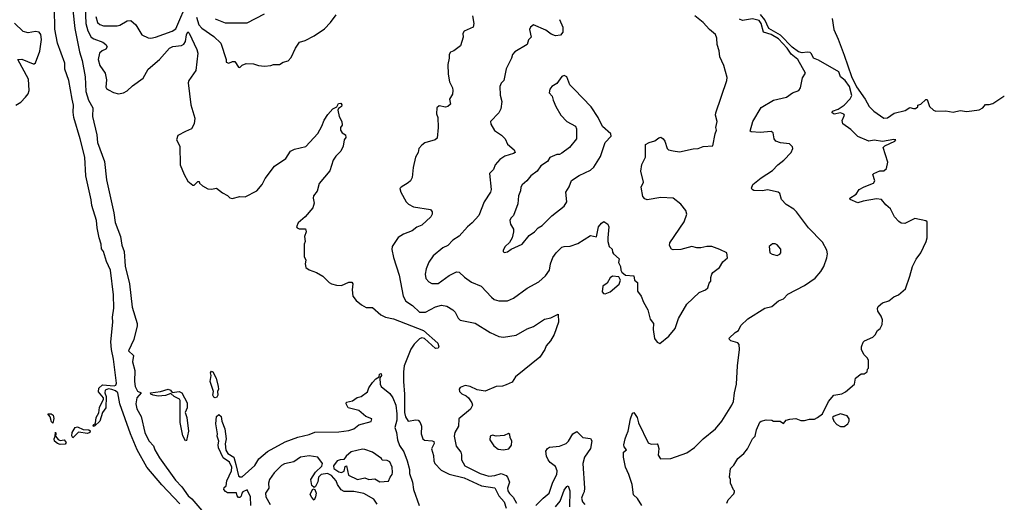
# Model space of a CAD drawing. Extents: x 1995161 to 2088924, y 769148 to 906007.
# Tile 291 of 335: x 2049957 to 2057908, y 865482 to 869375. Entities that reach past the tile are written whole.
import ezdxf

# ---------------------------------------------------------------- set-up
doc = ezdxf.new("R2010")
doc.units = 0

msp = doc.modelspace()

# ---------------------------------------------------------------- linework, layer by layer
at = {"layer": '0CON20XD'}
for points in [[(2050372.1, 869577.9), (2050401.8, 869305), (2050440.3, 869115), (2050461.8, 869045), (2050484.8, 868915), (2050491.3, 868795), (2050512, 868725), (2050548.5, 868665), (2050545.5, 868595), (2050579.7, 868445), (2050585.8, 868385), (2050640.9, 868230.9), (2050657.1, 868082.9), (2050718, 867818), (2050729.3, 867739.3), (2050771.4, 867625), (2050782.2, 867555), (2050799.5, 867505), (2050808, 867388), (2050844.3, 867245), (2050866.6, 867055), (2050906.6, 866925), (2050906.9, 866905), (2050878, 866795), (2050834.7, 866705), (2050877.1, 866667.1), (2050868.4, 866615), (2050886.7, 866545), (2050883.3, 866455), (2050889.3, 866415), (2050908.3, 866378.3), (2050937.5, 866365), (2050902.1, 866325), (2050895.6, 866275), (2050902.5, 866235), (2050936.9, 866175), (2050968.9, 866045), (2050985.3, 866005), (2051002.3, 865975), (2051037.8, 865937.8), (2051048.3, 865905), (2051085, 865841.5), (2051215, 865661.4), (2051266.2, 865606.2), (2051318.3, 865535), (2051348.4, 865508.4), (2051445, 865396.1)], [(2050570.6, 869400.6), (2050585, 869353.3), (2050605, 869335.4), (2050635, 869326.7), (2050745, 869326.7), (2050765, 869331.5), (2050825, 869365.3), (2050855, 869368.2), (2050895, 869333.1), (2050942.9, 869252.9), (2050995, 869228.9), (2051016.5, 869226.5), (2051055, 869234.6), (2051188.2, 869281.8), (2051218.3, 869301.7), (2051318.2, 869531.8)], [(2051249.6, 865469.6), (2051103.9, 865623.9), (2050983.3, 865765), (2050904.6, 865904.6), (2050851, 866035), (2050765.2, 866275), (2050748.4, 866365), (2050731.7, 866381.7), (2050701.2, 866391.2), (2050675, 866398.2), (2050646, 866385), (2050643.3, 866365), (2050655.8, 866335), (2050651.3, 866245), (2050625.8, 866205), (2050603.5, 866135), (2050565, 866097.5), (2050553.7, 866093.7), (2050550, 866105), (2050569.1, 866120.9), (2050575.3, 866165), (2050597.4, 866202.6), (2050602.8, 866247.2), (2050632.5, 866315), (2050632.5, 866325), (2050594.1, 866374.1), (2050596.7, 866403.3), (2050625, 866428.4), (2050718.8, 866421.2), (2050732.2, 866427.8), (2050737.7, 866442.3), (2050715.6, 866635.6), (2050697.9, 866715), (2050691.7, 866775), (2050708.7, 866935), (2050706.8, 866975), (2050718, 867048), (2050713.7, 867156.3), (2050690.6, 867355), (2050657.7, 867425), (2050635, 867504.4), (2050617.7, 867527.7), (2050614.7, 867565.3), (2050598, 867615), (2050581.9, 867695), (2050577.5, 867755), (2050539, 867875), (2050535, 867922), (2050490.4, 868115), (2050483.3, 868265), (2050446.2, 868415), (2050393.1, 868585), (2050388.2, 868628.2), (2050392.2, 868685), (2050380.5, 868735), (2050353.6, 868885), (2050321.3, 868975), (2050321.6, 869025), (2050261.7, 869185), (2050242.1, 869297.9), (2050238.2, 869465)], [(2050486.3, 869475), (2050490.2, 869345), (2050506.6, 869286.6), (2050534, 869235), (2050555, 869220), (2050627.5, 869195), (2050652, 869175), (2050663.8, 869155), (2050651.7, 869138.3), (2050624, 869125), (2050602.5, 869105), (2050591.8, 869055), (2050605, 869006), (2050647.8, 868945), (2050658.7, 868891.3), (2050651.9, 868831.9), (2050658.8, 868818.8), (2050675, 868809.2), (2050715, 868788.1), (2050755, 868777.5), (2050795, 868785.8), (2050825, 868801.4), (2050868.3, 868841.7), (2050955, 868904.2), (2050995.5, 868975), (2051087, 869053), (2051167.9, 869145), (2051195, 869159.7), (2051263.1, 869166.9), (2051283.2, 869176.8), (2051295, 869198), (2051305, 869253.3), (2051315, 869276.2), (2051325, 869265.8), (2051388.2, 869135), (2051394.6, 869105), (2051378.5, 868965), (2051324.2, 868885), (2051317.5, 868865), (2051339.1, 868689.1), (2051370.7, 868580.7), (2051365.7, 868535), (2051343.3, 868495), (2051295, 868474.2), (2051235, 868441.2), (2051222, 868405), (2051250, 868355), (2051253.1, 868205), (2051285.8, 868125), (2051315, 868073.3), (2051355, 868040), (2051365, 868040), (2051395, 868070), (2051405, 868070), (2051410, 868055), (2051432.5, 868035), (2051475, 868010), (2051505, 868006.7), (2051547, 868017), (2051595, 867977.5), (2051635, 867956.7), (2051655, 867936.7), (2051673.9, 867933.9), (2051735, 867947.5), (2051777.5, 867945), (2051871.2, 867995), (2051915.8, 868045), (2051938.6, 868095), (2052015, 868193.3), (2052105, 868254), (2052144.2, 868315.8), (2052175, 868330), (2052267.4, 868352.6), (2052365, 868457.1), (2052395.9, 868515.9)], [(2051535, 869381.8), (2051615, 869350.6), (2051795, 869351.1), (2051935, 869421.4)], [(2049925.3, 868684.7), (2049965, 868709.5), (2050005, 868749.1), (2050025, 868776.9), (2050034.7, 868805), (2050027.5, 868895), (2049943.3, 869055), (2049975, 869057.5), (2050065, 869018.6), (2050075, 869018.6), (2050085, 869027.5), (2050118.4, 869121.6), (2050132.3, 869215), (2050129, 869255), (2050113.9, 869273.9), (2050085, 869280.5), (2050025, 869270.3), (2049985, 869279.3), (2049915.9, 869345.9)], [(2051384.8, 869395), (2051404.2, 869335), (2051426.6, 869306.6), (2051525, 869239.5), (2051581.1, 869185), (2051623.3, 869055), (2051625, 869032.5), (2051645, 869023.3), (2051675, 869036.7), (2051695, 869036.7), (2051725, 868992.5), (2051735, 868990), (2051753, 869007), (2051785, 869021.2), (2051845, 869020), (2051885, 869006.7), (2051935, 869001.2), (2051983.8, 869006.2), (2052006.4, 869013.6), (2052056, 869014), (2052085, 869032.5), (2052125, 869042.5), (2052150.5, 869069.5), (2052184, 869145), (2052217.3, 869192.7), (2052263, 869207), (2052335, 869244.2), (2052418.3, 869301.7), (2052466.8, 869353.2), (2052512.5, 869415)], [(2053614.4, 869405.6), (2053624.3, 869345), (2053618, 869315), (2053546.1, 869283.9), (2053536.2, 869265), (2053538, 869235), (2053516.6, 869163.4), (2053463.3, 869125), (2053435, 869112), (2053425.7, 869095), (2053425.6, 869064.4), (2053414.2, 869014.2), (2053418, 868935), (2053428.6, 868875), (2053452.9, 868825), (2053455.9, 868804.1), (2053453.3, 868775), (2053428, 868735), (2053435, 868692.5), (2053415, 868674), (2053395, 868670.8), (2053345, 868680), (2053326.2, 868665), (2053323.9, 868616.1), (2053333.8, 868585), (2053337.5, 868505), (2053329.5, 868420.5), (2053312.5, 868405), (2053229.1, 868380.9), (2053205, 868364), (2053180.8, 868335), (2053173.8, 868305), (2053154.2, 868265.8), (2053133.9, 868183.9), (2053127, 868103), (2053114.1, 868075.9), (2053095, 868058.8), (2053037.5, 868025), (2053027, 868013), (2053033.8, 867985), (2053078.8, 867905), (2053095.9, 867885.9), (2053136.1, 867866.1), (2053273.6, 867843.6), (2053287.5, 867825), (2053288.8, 867805), (2053276.7, 867785), (2053205, 867717.5), (2053165, 867701.9), (2053125, 867670.6), (2053055.5, 867644.5), (2053013.2, 867616.8), (2052963.8, 867545), (2052961.7, 867521.7), (2052975.4, 867455.4), (2053021.1, 867315), (2053053.5, 867145), (2053075.7, 867105), (2053128.2, 867068.2), (2053185, 867014.5), (2053235, 867016.9), (2053315, 867057.9), (2053363, 867073), (2053405, 867063.1), (2053453.5, 867033.5), (2053474.4, 867015), (2053496.8, 866966.8), (2053515, 866950.8), (2053635, 866926.7), (2053755, 866851.9), (2053825, 866820), (2053865, 866814.5), (2053965, 866830), (2054055, 866882), (2054105, 866900.8), (2054195, 866960), (2054245, 866970), (2054305, 867000), (2054308.6, 866935), (2054272, 866835), (2054244.2, 866785), (2054208.8, 866745), (2054198.8, 866715), (2054157.3, 866652.7), (2053960.8, 866495), (2053935, 866450), (2053885, 866430), (2053855, 866419.6), (2053804.4, 866415.6), (2053715, 866378.6), (2053650.3, 866390.3), (2053595, 866415.7), (2053555, 866424.2), (2053512.9, 866407.1), (2053506.2, 866395), (2053508.8, 866375), (2053527, 866357), (2053561.4, 866341.4), (2053581.2, 866325), (2053608.8, 866285), (2053614, 866265), (2053597.6, 866232.4), (2053502.5, 866155), (2053500.3, 866095), (2053471.5, 866045), (2053465.7, 866015), (2053481.4, 865935), (2053519.4, 865885), (2053525.5, 865865), (2053523.6, 865825), (2053551.2, 865775), (2053675, 865715.3), (2053745, 865692.7), (2053793.1, 865696.9), (2053845, 865714), (2053885, 865696.9), (2053896.9, 865685), (2053911, 865645), (2053897.3, 865595), (2053900, 865575), (2053912.9, 865552.9), (2053942.8, 865522.8), (2053969.2, 865475)], [(2054315, 869376.7), (2054342.5, 869315), (2054344, 869275), (2054325, 869250.8), (2054285, 869245.6), (2054247.6, 869257.6), (2054205, 869290), (2054105, 869332.5), (2054082.5, 869315), (2054074, 869295), (2054086.1, 869233.9), (2054066.4, 869213.6), (2054054.1, 869175.9), (2053955, 869116.7), (2053936.7, 869095), (2053928.8, 869065), (2053885, 868980), (2053865.4, 868884.6), (2053845, 868863.3), (2053833.2, 868836.8), (2053835.6, 868765), (2053849.4, 868715), (2053841.5, 868655), (2053825, 868624.2), (2053760, 868555), (2053761.3, 868531.3), (2053790.7, 868480.7), (2053847, 868443), (2053877.1, 868415), (2053895, 868371.9), (2053951.2, 868325), (2053956.7, 868305), (2053945.5, 868294.5), (2053875.5, 868274.5), (2053833.9, 868246.1), (2053797.5, 868205), (2053783.1, 868166.9), (2053750.8, 868135), (2053764, 868005), (2053760, 867985), (2053707.1, 867905), (2053664.5, 867795.5), (2053610.8, 867735), (2053572, 867705), (2053505, 867628.8), (2053455, 867596), (2053415, 867554), (2053375, 867534.2), (2053295, 867470), (2053262, 867418), (2053239.4, 867365), (2053231.3, 867321.3), (2053236.8, 867286.8), (2053260.7, 867260.7), (2053285, 867247.1), (2053335, 867246.9), (2053425, 867311.5), (2053485, 867341.1), (2053505, 867338.1), (2053547.6, 867297.6), (2053605, 867258.6), (2053684.7, 867224.7), (2053765.7, 867135.7), (2053789.1, 867119.1), (2053825, 867105.8), (2053895, 867106.9), (2053945, 867127.5), (2054055, 867208.9), (2054148.9, 867261.1), (2054202.1, 867307.9), (2054234.3, 867355), (2054242.9, 867405), (2054262.6, 867457.4), (2054289.2, 867495), (2054335, 867539.4), (2054355, 867546.5), (2054403, 867547), (2054465, 867568.8), (2054565, 867633.3), (2054615, 867622.5), (2054631.2, 867705), (2054655, 867733.3), (2054675, 867746.7), (2054705, 867726.7), (2054713.8, 867705), (2054705.6, 867615), (2054705.8, 867585.8), (2054716.7, 867545), (2054742.5, 867525), (2054745, 867500), (2054753.3, 867485), (2054797, 867447), (2054792.5, 867415), (2054808.8, 867385), (2054811.2, 867355), (2054819.3, 867339.3), (2054850, 867315), (2054915, 867310), (2054922.5, 867275), (2054946.7, 867255), (2054946.7, 867185), (2054976.7, 867145), (2054993.8, 867095), (2055030, 867035), (2055048.3, 866958.3), (2055073.9, 866923.9), (2055072, 866875), (2055082, 866802), (2055105, 866772.5), (2055125, 866763.8), (2055197.6, 866822.4), (2055248.8, 866885), (2055277.5, 866965), (2055345, 867080), (2055444.4, 867175.6), (2055495, 867196.7), (2055515, 867212.5), (2055525, 867250), (2055537.5, 867265), (2055536.7, 867295), (2055545, 867322.5), (2055553.3, 867335), (2055607.5, 867375), (2055635, 867422.5), (2055672.5, 867455), (2055667.5, 867495), (2055612, 867522), (2055545, 867546.2), (2055505, 867546.2), (2055456.1, 867533.9), (2055425, 867533.3), (2055385, 867546.7), (2055295, 867522.5), (2055235, 867517.5), (2055220, 867525), (2055203.6, 867553.6), (2055206.2, 867575), (2055322.2, 867745), (2055343.3, 867805), (2055337.1, 867835), (2055295, 867886), (2055235, 867936.2), (2055135, 867940.8), (2055025, 867923.1), (2055005, 867928.8), (2054988, 867948), (2054976.7, 868025), (2054993.8, 868065), (2054973, 868153), (2054982.1, 868207.9), (2055010.8, 868265), (2055011.3, 868368.7), (2055038.8, 868385), (2055085, 868397.1), (2055117.4, 868422.6), (2055135, 868426.2), (2055152.2, 868415), (2055166.4, 868395), (2055186.2, 868335), (2055195, 868326.2), (2055233, 868317), (2055285, 868310), (2055395, 868333.8), (2055435, 868335.8), (2055475, 868352), (2055553, 868357), (2055572, 868455), (2055583.3, 868485), (2055578.8, 868505), (2055589.2, 868555), (2055576, 868605), (2055578.6, 868625), (2055667.5, 868885), (2055669.5, 868909.5), (2055643.8, 869005), (2055610, 869075), (2055604, 869125), (2055588.6, 869175), (2055585.7, 869225), (2055575.5, 869255.5), (2055526, 869295), (2055475, 869353.8), (2055407.5, 869405)], [(2054982, 865455), (2054945, 865512.5), (2054913, 865543), (2054902, 865625), (2054876.6, 865706.6), (2054848, 865765), (2054832.5, 865845), (2054833, 865887), (2054857.5, 865905), (2054839.3, 865929.3), (2054836.7, 865945), (2054846.2, 865995), (2054858, 866022), (2054871.2, 866055), (2054888.8, 866155), (2054905, 866200), (2054915, 866206.7), (2054944, 866165), (2054955, 866122.5), (2055031.2, 865961.2), (2055055, 865950), (2055103.8, 865953.8), (2055111.2, 865945), (2055117.1, 865915), (2055112.3, 865862.3), (2055132.7, 865832.7), (2055215, 865834), (2055345, 865880.8), (2055405, 865924.2), (2055476, 865995), (2055575, 866074), (2055625.7, 866135), (2055708.5, 866265), (2055720.4, 866295), (2055727.9, 866365), (2055745.6, 866435.6), (2055753.2, 866583.2), (2055769.2, 866715), (2055765.8, 866755.8), (2055755, 866768.8), (2055700, 866785), (2055688, 866795), (2055686.2, 866805), (2055735, 866852), (2055761.2, 866868.8), (2055780.9, 866909.1), (2055837.7, 866962.3), (2055975, 867049.2), (2056030, 867060), (2056084, 867106), (2056125, 867123.3), (2056159.5, 867160.5), (2056295, 867231.2), (2056380.3, 867289.7), (2056427, 867343), (2056451.2, 867385), (2056476, 867455), (2056480, 867485), (2056474, 867515), (2056439.3, 867579.3), (2056327.5, 867695), (2056230.8, 867825), (2056207.2, 867847.2), (2056146.2, 867885), (2056108.8, 867925), (2056093.9, 867973.9), (2056082.7, 867982.7), (2055995, 868002.5), (2055955, 867995.7), (2055885, 867997.1), (2055871.2, 868005), (2055866.1, 868016.1), (2055878, 868045), (2055945, 868100.6), (2056035, 868158), (2056080, 868205), (2056127.8, 868242.2), (2056187.9, 868305), (2056201.4, 868335), (2056198.6, 868348.6), (2056173.2, 868373.2), (2056101.3, 868381.3), (2056064.2, 868394.2), (2056049.2, 868415), (2056042.7, 868462.7), (2056025, 868472.5), (2055935.8, 868465.8), (2055865, 868470), (2055856.7, 868475), (2055877.8, 868555), (2055943.2, 868666.8), (2056045, 868725.4), (2056149.4, 868750.6), (2056198, 868785), (2056249.2, 868805), (2056261.1, 868825), (2056277.1, 868905), (2056303.8, 868945), (2056240, 869055), (2056187.1, 869097.1), (2056154.7, 869145), (2056085, 869221.8), (2056025, 869255.2), (2055963.3, 869273.3), (2055943.6, 869343.6), (2055927.6, 869367.6), (2055875, 869382.7), (2055795, 869367.5), (2055768.9, 869378.9)], [(2055666.7, 865475), (2055679.3, 865500.7), (2055725, 865550), (2055730, 865565), (2055730, 865575), (2055721.7, 865581.7), (2055697.5, 865635), (2055697.5, 865665), (2055687.5, 865685), (2055696.4, 865753.6), (2055725, 865782.5), (2055756.7, 865835), (2055804.2, 865875.8), (2055835, 865912.5), (2055875, 865992.5), (2055896.7, 866015), (2055906.7, 866065), (2055935, 866127.5), (2055945, 866136.7), (2055983.6, 866146.4), (2056030, 866145), (2056045, 866137.5), (2056097, 866137), (2056125, 866117.5), (2056146.4, 866143.6), (2056175, 866152.5), (2056225, 866156.7), (2056265, 866142.5), (2056295, 866142.5), (2056335, 866152.5), (2056375, 866152.5), (2056400, 866165), (2056440, 866195), (2056487.5, 866295), (2056530, 866345), (2056595, 866357.5), (2056625, 866373.3), (2056698, 866435), (2056707, 866483), (2056753, 866517), (2056775, 866517.5), (2056800, 866535), (2056803, 866557), (2056810, 866565), (2056812.5, 866625), (2056802.5, 866645), (2056772.5, 866675), (2056753.6, 866713.6), (2056753.6, 866736.4), (2056767, 866773), (2056780, 866785), (2056847.5, 866815), (2056866.1, 866833.9), (2056885, 866867.5), (2056906.4, 866883.6), (2056922.5, 866915), (2056923.3, 866955), (2056913.6, 866983.6), (2056887.5, 867025), (2056883.3, 867045), (2056888.3, 867061.7), (2056925, 867090), (2056975, 867106.7), (2057015, 867138.8), (2057052.5, 867155), (2057110, 867205), (2057146.2, 867305), (2057166.4, 867383.6), (2057196.4, 867443.6), (2057233.3, 867495), (2057276.7, 867585), (2057286.2, 867615), (2057285.7, 867665.7), (2057285.8, 867745), (2057273.2, 867753.2), (2057185, 867770), (2057105, 867730), (2057075, 867733.8), (2057055, 867746.2), (2057020, 867785), (2056988.8, 867848.8), (2056950.9, 867880.9), (2056915, 867925.6), (2056875, 867928.6), (2056768, 867912), (2056725, 867898.1), (2056663.3, 867925), (2056660, 867935), (2056711.2, 867968.8), (2056735, 868006.2), (2056775, 868028), (2056852.7, 868057.3), (2056862, 868075), (2056846.2, 868125), (2056855, 868133.8), (2056903.2, 868156.8), (2056935, 868156.2), (2056956, 868175), (2056966.2, 868225), (2056930.5, 868345), (2056942.1, 868357.9), (2057022.5, 868395), (2057032.5, 868405), (2057015, 868408.1), (2056925, 868391.2), (2056856, 868404), (2056815, 868395.3), (2056725, 868433), (2056668.9, 868488.9), (2056604, 868535), (2056598.3, 868561.7), (2056616.7, 868605), (2056613, 868613), (2056585, 868623.3), (2056535, 868613.3), (2056517.5, 868625), (2056521.7, 868638.3), (2056567.5, 868652.5), (2056615, 868686.7), (2056663.1, 868736.9), (2056675.8, 868764.2), (2056658.5, 868835), (2056623.6, 868885), (2056585.4, 868915), (2056572.5, 868955), (2056408, 869048), (2056366.4, 869065), (2056350.6, 869100.6), (2056339.5, 869109.5), (2056315, 869113.2), (2056275, 869106.8), (2056245, 869115.3), (2056195, 869154.8), (2056101.3, 869251.3), (2056007.1, 869305), (2055973.1, 869375), (2055938.3, 869418.2)], [(2056516.9, 869385), (2056530, 869295), (2056567.5, 869217.5), (2056615, 869090), (2056675, 868916), (2056715, 868832.9), (2056784.4, 868734.4), (2056816.7, 868675), (2056855, 868636.7), (2056935, 868580), (2056965, 868584.6), (2057019.1, 868620.9), (2057107, 868643), (2057145, 868667.5), (2057175, 868657.5), (2057191.7, 868658.3), (2057208.3, 868671.7), (2057210, 868685), (2057235, 868692.5), (2057275, 868732.5), (2057285, 868732.5), (2057304.6, 868674.6), (2057335, 868646), (2057355, 868636.2), (2057435, 868640.8), (2057495, 868630), (2057552.3, 868642.3), (2057605, 868634.2), (2057705, 868648.8), (2057735, 868663.8), (2057755, 868691.2), (2057785, 868690), (2057815, 868698.8), (2057905, 868758), (2057907.8, 868759.2)], [(2053868.3, 867498.3), (2053895, 867502.5), (2053926.4, 867523.6), (2054015, 867563.3), (2054071.2, 867635), (2054115, 867664.2), (2054143.3, 867696.7), (2054176.2, 867715), (2054255, 867794), (2054355, 867872), (2054374.4, 867905.6), (2054367.3, 867982.7), (2054395, 868027.5), (2054412.7, 868077.3), (2054475, 868116.9), (2054565, 868160), (2054594.2, 868185), (2054647.7, 868272.3), (2054684.2, 868385), (2054732.5, 868435), (2054730, 868455), (2054663.4, 868513.4), (2054627.1, 868587.1), (2054572.1, 868672.1), (2054435.3, 868815.3), (2054399.7, 868849.7), (2054375, 868913.3), (2054355, 868926.2), (2054335, 868916.2), (2054295, 868860), (2054253.6, 868836.4), (2054236.7, 868815), (2054233.3, 868785), (2054257.7, 868757.7), (2054264, 868725), (2054286.2, 868675), (2054326.2, 868605), (2054376.2, 868555), (2054446, 868515), (2054452, 868495), (2054454, 868415), (2054396, 868345), (2054335, 868298), (2054315, 868288.8), (2054295, 868288), (2054237.3, 868262.7), (2054218.9, 868231.1), (2054164, 868195), (2054136.5, 868153.5), (2054084, 868115), (2054051.2, 868075), (2054015, 868043.3), (2054004.2, 868025), (2054001.4, 867995), (2053985.6, 867955), (2053979.6, 867890.4), (2053943.9, 867796.1), (2053923.3, 867775), (2053916.2, 867755), (2053921.2, 867725), (2053943.3, 867685), (2053943.3, 867665), (2053932.5, 867615), (2053911.7, 867578.3), (2053877.5, 867545), (2053860, 867515), (2053860, 867505), (2053868.3, 867498.3)], [(2052395.9, 868515.9), (2052415.7, 868565), (2052445, 868611.2), (2052486.7, 868655), (2052516.7, 868673.3), (2052532.3, 868697.7), (2052550.7, 868700.7), (2052559.3, 868689.3), (2052556.7, 868675), (2052530.7, 868659.3), (2052526.7, 868645), (2052537.5, 868595), (2052557.5, 868555), (2052560, 868525), (2052547.5, 868505), (2052546.7, 868485), (2052562.3, 868462.3), (2052587.5, 868445), (2052590, 868425), (2052577.5, 868405), (2052570, 868355), (2052551.2, 868315), (2052510, 868275), (2052488.3, 868241.7), (2052462, 868155), (2052375, 868052.5), (2052358, 867992), (2052330, 867955), (2052326.2, 867935), (2052334, 867895), (2052323.6, 867856.4), (2052261.2, 867785), (2052206.7, 867735), (2052192.5, 867705), (2052197.5, 867695), (2052215, 867686.7), (2052265, 867686.7), (2052271.2, 867665), (2052257.5, 867625), (2052263.3, 867585), (2052253.3, 867565), (2052254, 867464), (2052266.7, 867435), (2052261.2, 867405), (2052266.4, 867376.4), (2052295.8, 867355.8), (2052355, 867335.6), (2052403.8, 867305), (2052455, 867256), (2052475, 867244), (2052515, 867234.3), (2052555, 867230), (2052615, 867257.8), (2052637.8, 867257.8), (2052646.9, 867245), (2052640.8, 867195), (2052647.8, 867145), (2052675, 867110.8), (2052716, 867075), (2052755, 867054.4), (2052805, 867054), (2052874, 866995), (2052912, 866975), (2052975, 866960.7), (2053217.1, 866867.1), (2053334.3, 866765), (2053342.9, 866735), (2053335, 866724.4), (2053315, 866722.1), (2053225, 866804.4), (2053205, 866807.7), (2053185, 866800.8), (2053141.7, 866758.3), (2053115, 866717.8), (2053062.9, 866582.9), (2053055.3, 866535), (2053055.3, 866455), (2053065.3, 866355), (2053063.9, 866205), (2053071.2, 866171.2), (2053095, 866135.7), (2053155, 866148.2), (2053175, 866143.5), (2053190.4, 866125), (2053202.3, 866095), (2053198.5, 866035), (2053212.4, 865992.4), (2053225, 865983.8), (2053287.5, 865977.5), (2053301.2, 865971.2), (2053302.9, 865955), (2053283.1, 865913.1), (2053299.3, 865859.3), (2053301.5, 865815), (2053310.6, 865795), (2053360.4, 865740.4), (2053425, 865708), (2053545, 865679.8), (2053685, 865613.3), (2053795, 865597.2), (2053826.2, 865535), (2053868.3, 865485), (2053886.5, 865435)], [(2056075, 867473.3), (2056095, 867482.5), (2056103.3, 867495), (2056103.8, 867525), (2056075, 867557.5), (2056056.4, 867566.4), (2056035, 867566.2), (2056008.8, 867545), (2056013.8, 867495), (2056032.7, 867482.7), (2056075, 867473.3)], [(2054685, 867162.5), (2054725, 867180), (2054798.3, 867241.7), (2054807.5, 867275), (2054795, 867300), (2054745, 867306.7), (2054725, 867293.3), (2054700.9, 867249.1), (2054665, 867226.7), (2054660.7, 867180.7), (2054670, 867165), (2054685, 867162.5)], [(2051535, 866324.5), (2051525, 866329.4), (2051517.5, 866345), (2051521.4, 866375), (2051495.5, 866455), (2051503.3, 866505), (2051496.7, 866525), (2051505, 866540), (2051516.7, 866535), (2051543.3, 866483.3), (2051560, 866415), (2051561.2, 866395), (2051553.8, 866375), (2051558, 866345), (2051549.8, 866330.2), (2051535, 866324.5)], [(2051823.1, 865455), (2051820, 865525), (2051795, 865583.3), (2051760, 865565), (2051750, 865555), (2051745, 865530), (2051735, 865520), (2051725, 865520), (2051712.5, 865535), (2051708.3, 865558.3), (2051635, 865559.2), (2051617.9, 865567.9), (2051606.2, 865585), (2051608.3, 865601.7), (2051625.5, 865614.5), (2051628.5, 865655), (2051667.1, 865735), (2051670, 865765), (2051650, 865805), (2051599.6, 865839.6), (2051561.7, 865921.7), (2051559.1, 865945), (2051565.3, 865975.3), (2051552.7, 866015), (2051554.4, 866035), (2051540.6, 866115), (2051547.1, 866175), (2051565, 866189.2), (2051584, 866175), (2051590, 866135), (2051613.1, 866075), (2051623.6, 865995), (2051616, 865954), (2051622.4, 865902.4), (2051637.3, 865875), (2051685.2, 865845.2), (2051703.7, 865786.3), (2051724.5, 865694.5), (2051735, 865686.2), (2051753.9, 865686.1), (2051855, 865779.6), (2051888.6, 865831.4), (2051958.3, 865891.7), (2052100.8, 865969.2), (2052204.1, 866005.9), (2052295, 866028.5), (2052341.3, 866048.7), (2052535, 866049.2), (2052615, 866060.7), (2052656.2, 866075), (2052695, 866106.7), (2052795, 866132.5), (2052800, 866155), (2052753, 866173), (2052695, 866222.5), (2052610, 866245), (2052593, 866277), (2052595, 866290), (2052645, 866300), (2052682.5, 866327.5), (2052715.6, 866334.4), (2052765.9, 866374.1), (2052777.5, 866405), (2052805, 866448.8), (2052832.1, 866477.9), (2052860, 866495), (2052863.8, 866515), (2052875, 866520), (2052878, 866505), (2052866.2, 866485), (2052868.6, 866435), (2052875.5, 866415.5), (2052945, 866358.9), (2052970.8, 866325), (2052993.7, 866265), (2053002.6, 866195), (2053001.3, 866145), (2052985.4, 866085), (2053000, 866045), (2053007.9, 865985), (2053025, 865940.5), (2053058, 865888), (2053086.3, 865816.3), (2053104.1, 865745), (2053103.5, 865715), (2053129.5, 865645), (2053138, 865585), (2053182.7, 865455)], [(2051295, 865977.5), (2051275, 866018), (2051254.1, 866125), (2051252.1, 866302.1), (2051246.9, 866315), (2051205, 866334.6), (2051178.3, 866358.3), (2051135, 866343.1), (2051075, 866337.3), (2051036.2, 866345), (2051016.2, 866355), (2051012.5, 866365), (2051095.4, 866374.6), (2051155, 866393.1), (2051175, 866385.5), (2051188.8, 866368.8), (2051245, 866375.8), (2051265.8, 866365.8), (2051308.2, 866285), (2051310, 866245), (2051293.4, 866205), (2051307.4, 866165), (2051319.1, 866055), (2051305, 865980), (2051295, 865977.5)], [(2050225, 866121.2), (2050215, 866130), (2050202.1, 866172.1), (2050183.3, 866196.7), (2050212.5, 866195), (2050226.9, 866185), (2050232.7, 866157.3), (2050225, 866121.2)], [(2056615, 866092), (2056645, 866113.8), (2056656, 866135), (2056654, 866155), (2056638.3, 866178.3), (2056585, 866196.7), (2056533, 866177), (2056520, 866165), (2056532.5, 866135), (2056555, 866110), (2056585, 866093.8), (2056615, 866092)], [(2050385, 866002.9), (2050378.6, 866018.6), (2050380, 866045), (2050405, 866085.5), (2050425, 866090), (2050468.7, 866068.7), (2050515.4, 866065.4), (2050527.2, 866057.2), (2050523.1, 866045), (2050505, 866037.1), (2050432.6, 866047.4), (2050385, 866002.9)], [(2050285, 865947.8), (2050262, 865955), (2050239.2, 865975), (2050234.3, 865994.3), (2050244.2, 866015), (2050245, 866046.2), (2050250, 866035), (2050247.5, 866015), (2050268, 865988), (2050285, 865980.6), (2050315, 865984.5), (2050333.5, 865965), (2050325, 865951.8), (2050285, 865947.8)], [(2053865, 865904), (2053906.1, 865913.9), (2053927.3, 865942.7), (2053931.2, 865975), (2053917.5, 866005), (2053915, 866030), (2053905, 866037.5), (2053868.3, 866021.7), (2053805, 866016.2), (2053775, 866023.3), (2053756.7, 866015), (2053753.8, 865985), (2053785, 865937.5), (2053820.5, 865910.5), (2053865, 865904)], [(2054125.2, 865454.8), (2054183.7, 865516.3), (2054232.9, 865555), (2054263.1, 865645), (2054293.3, 865705), (2054297.6, 865735), (2054285, 865771.1), (2054241.8, 865801.8), (2054224.3, 865825), (2054210.8, 865855), (2054206, 865895), (2054218.8, 865915), (2054235, 865925.6), (2054315, 865933.8), (2054368.6, 865955), (2054389.5, 865975), (2054425, 866032.9), (2054455, 866054), (2054505, 866005.7), (2054567.1, 865997.1), (2054577, 865977), (2054565, 865916.7), (2054519.2, 865845), (2054504.6, 865795.4), (2054517.8, 865595), (2054514.6, 865565.4), (2054505, 865543.3), (2054493.1, 865515), (2054500.8, 865485), (2054520, 865465)], [(2052845, 865466.7), (2052818, 865508), (2052735, 865552.9), (2052655, 865568), (2052577.9, 865567.9), (2052553.4, 865583.4), (2052523.8, 865625), (2052513.3, 865655), (2052475, 865696.7), (2052443, 865713), (2052392.7, 865707.3), (2052371.2, 865685), (2052363.9, 865646.1), (2052345, 865610), (2052335, 865600), (2052316.4, 865616.4), (2052307.5, 865665), (2052346.1, 865723.9), (2052395.8, 865774.2), (2052402.5, 865795), (2052364.2, 865845), (2052295, 865855.7), (2052225, 865846), (2052172, 865808), (2052095, 865792.5), (2052071.5, 865778.5), (2052010.6, 865719.4), (2051974.3, 865665.7), (2051966, 865635), (2051968.8, 865595), (2051943.1, 865555), (2051945.7, 865525), (2051980.6, 865465)], [(2052865, 865646.7), (2052935, 865652.5), (2052947.5, 865685), (2052963.6, 865706.4), (2052966.6, 865723.4), (2052964.2, 865765.8), (2052945, 865807.1), (2052925, 865820), (2052885, 865822.5), (2052877.5, 865835), (2052806.2, 865885), (2052745, 865908.5), (2052725, 865910.4), (2052635, 865887.7), (2052592.9, 865855), (2052575, 865826.7), (2052545, 865825.6), (2052522, 865815), (2052490, 865775), (2052492.5, 865755), (2052535, 865726.7), (2052555, 865721.2), (2052576.1, 865733.9), (2052585, 865770), (2052595, 865776.7), (2052611.9, 865701.9), (2052684.3, 865664.3), (2052745, 865678), (2052776.4, 865666.4), (2052825, 865672), (2052865, 865646.7)], [(2054283.8, 865446.2), (2054320.3, 865489.7), (2054355, 865579.2), (2054375, 865610), (2054385, 865613.3), (2054400.4, 865575), (2054396.5, 865445)], [(2052335, 865500), (2052315, 865520), (2052302.5, 865545), (2052325, 865590), (2052340, 865585), (2052350, 865555), (2052346.7, 865525), (2052335, 865500)]]:
    msp.add_lwpolyline(points, dxfattribs=at)

doc.saveas('drawing.dxf')
